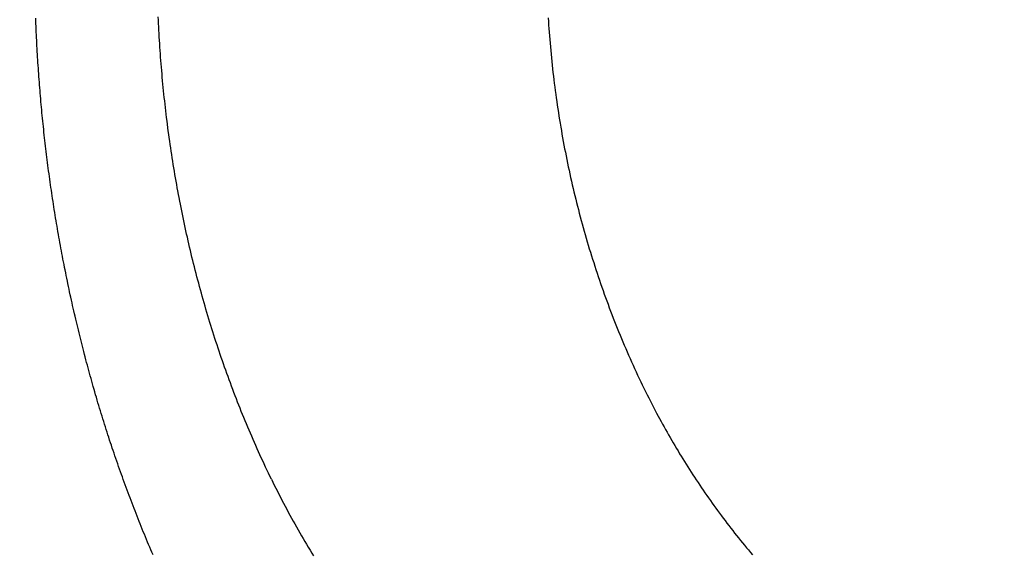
# Model space of a CAD drawing. Header units: millimetres. Extents: x -604189 to 881711, y -381903 to -7297.
# Tile 836 of 1056: x -558758 to -558698, y -165493 to -165461. Entities that reach past the tile are written whole.
import ezdxf

# ---------------------------------------------------------------- set-up
doc = ezdxf.new("R2010")
doc.units = ezdxf.units.MM
doc.header["$LTSCALE"] = 100
doc.linetypes.add('0.5_0.5', pattern=[1, 0.5, -0.5])
doc.linetypes.add('ACAD_ISO04W100', pattern=[30.5, 24, -3, 0.5, -3])
doc.layers.get('Defpoints').update_dxf_attribs({"color": 30})
doc.layers.add('OPIS', color=7, linetype='Continuous')
doc.layers.add('strop osie', color=80, linetype='ACAD_ISO04W100', lineweight=5)
doc.styles.get("Standard").update_dxf_attribs({"font": 'romans.shx', "width": 0.5})
doc.dimstyles.new('1 50', dxfattribs={"dimtxt": 150, "dimasz": 80, "dimexe": 1, "dimexo": 1, "dimgap": 20, "dimtad": 1, "dimdec": 0, "dimlfac": 0.1, "dimtxsty": 'Standard', "dimblk": 'ARCHTICK', "dimcen": 200, "dimclrd": 2, "dimadec": 1, "dimazin": 0, "dimtfac": 1, "dimtdec": 0, "dimtmove": 0, "dimatfit": 3, "dimldrblk": 'ARCHTICK', "dimfxl": 120, "dimfxlon": 1, "dimtfill": 1, "dimarcsym": 0})

# ---------------------------------------------------------------- blocks, each defined once
blk = doc.blocks.new('_ArchTick')
at = {"layer": 'strop osie', "color": 0, "const_width": 0.15}
blk.add_lwpolyline([(-0.5, -0.5), (0.5, 0.5)], dxfattribs=at)
blk = doc.blocks.new('*D3294')
at = {"layer": 'Defpoints', "color": 0, "linetype": 'ByBlock', "lineweight": 5, "transparency": 16777216}
for p in [(-595783.126, -159420.303), (-593748.924, -159420.303), (-552118.935, -179940.303)]:
    blk.add_point(p, dxfattribs=at)
at = {"layer": 'OPIS', "color": 0, "linetype": 'Continuous', "lineweight": -2, "transparency": 16777216}
for p, q in [((-595723.126, -159420.303), (-595784.126, -159420.303)), ((-595723.126, -179940.303), (-595784.126, -179940.303))]:
    blk.add_line(p, q, dxfattribs=at)
at = {"layer": 'OPIS', "color": 2, "lineweight": -2, "transparency": 16777216}
blk.add_line((-595783.126, -179940.303), (-595783.126, -159420.303), dxfattribs=at)
at = {"layer": 'OPIS', "color": 2, "linetype": 'ByBlock', "lineweight": -2, "transparency": 16777216, "xscale": 80, "yscale": 80, "zscale": 80}
for p, rotation in [((-595783.126, -159420.303), 90), ((-595783.126, -179940.303), 270)]:
    blk.add_blockref('_ArchTick', p, dxfattribs=dict(at, rotation=rotation))
at = {"layer": 'OPIS', "color": 0, "linetype": 'ByBlock', "lineweight": 13, "transparency": 16777216, "insert": (-595878.126, -169680.303), "char_height": 150, "attachment_point": 5, "rotation": 90, "bg_fill": 3, "box_fill_scale": 1.1, "bg_fill_color": 256, "bg_fill_true_color": 13158600, "bg_fill_transparency": 0}
blk.add_mtext('2052', dxfattribs=at)

msp = doc.modelspace()

# ---------------------------------------------------------------- hatches: boundary and pattern name
at = {"layer": 'OPIS', "linetype": 'ByBlock', "lineweight": 15}
h = msp.add_hatch(dxfattribs=at)
h.set_pattern_fill('ANSI37', color=0, scale=80, angle=45)
h.set_pattern_definition([(90, (-306927.96, 32475.8), (-254, 0), []), (180, (-306927.96, 32475.8), (-3e-14, -254), [])])
h.paths.add_polyline_path([(-559745.616, -168470.303), (-559845.616, -168470.303), (-559845.616, -168410.303), (-559745.616, -168410.303), (-559745.616, -168350.303), (-560845.616, -168350.303), (-560845.616, -168410.303), (-560745.616, -168410.303), (-560745.616, -168470.303, 0.267949), (-560295.616, -169249.726), (-560295.616, -169481.184, -0.414214), (-559952.679, -169824.121, -1), (-560638.553, -169824.121, -0.414214), (-560295.616, -169481.184), (-560295.616, -169249.726, -0.267949), (-560745.616, -168470.303), (-560845.616, -168470.303), (-560845.616, -168350.303), (-561118.924, -168350.303), (-561118.924, -172095.291), (-559553.922, -172095.29), (-559553.924, -168350.303), (-559745.616, -168350.303)])
h.paths.add_polyline_path([(-560989.238, -171970.288), (-560989.238, -171369.43), (-560514.238, -171369.43, -0.414232), (-560506.238, -171377.43), (-560506.238, -171961.436, -0.403374), (-560513.94, -171969.43), (-560989.238, -171969.43), (-560998.924, -171970.288)], flags=16)
h.paths.add_polyline_path([(-560569.238, -171447.43), (-560569.238, -171891.43, -0.414209), (-560619.237, -171941.43), (-560824.236, -171941.432, -0.414225), (-560874.238, -171891.432), (-560874.238, -171447.432, -0.414209), (-560824.238, -171397.432), (-560619.238, -171397.43, -0.414216)], flags=0)
h.paths.add_polyline_path([(-560754.738, -171692.272), (-560768.264, -171689.534), (-560778.52, -171674.091), (-560777.58, -171669.433), (-560791.338, -171669.433), (-560788.513, -171683.421), (-560780.618, -171695.311), (-560768.728, -171703.206), (-560754.738, -171706.031)], flags=0)
h.paths.add_polyline_path([(-560926.538, -171669.432), (-560944.038, -171669.432), (-560944.038, -171669.432), (-560938.912, -171681.806), (-560926.538, -171686.932)], flags=0)
h.paths.add_polyline_path([(-559553.926, -164304.92), (-559553.926, -164080.303), (-560998.924, -164080.303), (-560998.924, -164130.303), (-561051.758, -164130.303), (-561051.758, -164230.303), (-561112.409, -164230.303), (-561118.259, -165128.236), (-561111.758, -165130.303), (-561051.758, -165130.303), (-561051.758, -165230.303), (-560998.924, -165230.303), (-560998.924, -165930.303), (-560968.924, -165930.303), (-559691.758, -165930.303), (-559691.758, -166884.924, -0.259771), (-560368.468, -166480.303), (-560576.781, -166480.303, -0.694758), (-561118.924, -166682.141), (-561118.924, -167150.303), (-559553.924, -167150.303), (-559553.925, -165742.585, -0.501722), (-560517.887, -165023.753, -0.501722)])
h.paths.add_polyline_path([(-561051.758, -166930.303), (-561051.758, -167030.303), (-561111.758, -167030.303), (-561111.758, -166930.303)], flags=16)
h.paths.add_polyline_path([(-559553.926, -164304.92, 0.501722), (-560517.887, -165023.753, 0.501722), (-559553.925, -165742.585)], flags=17)
h.paths.add_polyline_path([(-559017.887, -165023.753, 0.331805), (-559553.926, -164304.92), (-559553.925, -165742.585, 0.331804)], flags=17)
h.paths.add_polyline_path([(-558393.92, -165930.303), (-559553.925, -165930.303), (-559553.924, -167030.303), (-558393.92, -167030.303)])
edge = h.paths.add_edge_path(flags=16)
edge.add_ellipse((-558869.257, -166529.058), major_axis=(0, 174.945), ratio=0.835608, start_angle=0, end_angle=180, ccw=False)
edge.add_line((-558869.023, -166354.089), (-558868.837, -166354.113))
edge.add_line((-558868.837, -166354.113), (-558551.758, -166354.113))
edge.add_ellipse((-558534.042, -166361.126), major_axis=(0, 22.068), ratio=0.905257, start_angle=0, end_angle=83.73181, ccw=False)
edge.add_line((-558534.042, -166339.058), (-558415.442, -166339.058))
edge.add_line((-558415.442, -166339.058), (-558415.442, -166719.058))
edge.add_line((-558415.442, -166719.058), (-558534.042, -166719.058))
edge.add_ellipse((-558534.042, -166696.99), major_axis=(0, 22.068), ratio=0.905257, start_angle=108.52912, end_angle=180, ccw=False)
edge.add_line((-558552.984, -166704.003), (-558869.257, -166704.003))
edge = h.paths.add_edge_path(flags=16)
edge.add_ellipse((-558655.149, -165473.071), major_axis=(119.577, 0), ratio=0.9754616, start_angle=134.53493, end_angle=225.46507, ccw=False)
edge.add_ellipse((-558571.362, -165553.094), major_axis=(-236.828, 0), ratio=0.9754616, start_angle=293.07706, end_angle=315.06459, ccw=False)
edge.add_ellipse((-558581.121, -165519.064), major_axis=(-200.962, 0), ratio=0.9754616, start_angle=268.86913, end_angle=294.41602, ccw=False)
edge.add_line((-558577.155, -165323.071), (-558434.725, -165323.071))
edge.add_line((-558434.725, -165323.071), (-558434.725, -165623.07))
edge.add_line((-558434.725, -165623.07), (-558577.155, -165623.07))
edge.add_ellipse((-558581.121, -165427.077), major_axis=(200.962, 0), ratio=0.9754616, start_angle=245.58398, end_angle=271.13087, ccw=False)
edge.add_ellipse((-558571.362, -165393.047), major_axis=(-236.828, 0), ratio=0.9754616, start_angle=404.93541, end_angle=426.92294, ccw=False)
h.paths.add_polyline_path([(-559691.758, -166075.303), (-560476.988, -166075.303, 0.131652), (-560368.468, -166480.303), (-559691.758, -166480.303)], flags=17)
h.paths.add_polyline_path([(-560476.988, -166075.303), (-559691.758, -166075.303), (-559691.758, -165930.303), (-560991.758, -165930.303), (-561051.758, -165930.303), (-561051.758, -166030.303), (-561118.924, -166030.303), (-561118.924, -166278.466, -0.694758), (-560576.781, -166480.303), (-560368.468, -166480.303, -0.131652)], flags=17)
h.paths.add_polyline_path([(-571773.92, -161590.543), (-574108.188, -161590.543), (-574098.917, -166615.286), (-571773.92, -166615.284)])
h.paths.add_polyline_path([(-559933.216, -164919.201), (-558639.203, -164919.201), (-558639.203, -164793.34), (-559933.216, -164793.34)], flags=25)
h.paths.add_polyline_path([(-560038.72, -166687.588), (-559732.99, -166687.588), (-559732.99, -166284.59), (-560038.72, -166284.59)], flags=25)
h.paths.add_polyline_path([(-559928.871, -165007.1), (-559413.75, -165007.1), (-559413.75, -164907.76), (-559928.871, -164907.76)], flags=9)
h.paths.add_polyline_path([(-559933.216, -164919.201), (-558639.203, -164919.201), (-558639.203, -164793.34), (-559933.216, -164793.34)], flags=25)
h.paths.add_polyline_path([(-560330.859, -165014.578), (-559994.182, -165014.578), (-559994.182, -164899.195), (-560330.859, -164899.195)], flags=24)
h.paths.add_polyline_path([(-560290.204, -164902.837), (-560108.354, -164902.837), (-560108.354, -164804.807), (-560290.204, -164804.807)], flags=24)
h.paths.add_polyline_path([(-560498.866, -166997.342), (-559983.744, -166997.342), (-559983.744, -166898.002), (-560498.866, -166898.002)], flags=24)
h.paths.add_polyline_path([(-560498.79, -166887.342), (-559655.724, -166887.342), (-559655.724, -166788.002), (-560498.79, -166788.002)], flags=24)
h.paths.add_polyline_path([(-560900.853, -167004.82), (-560564.177, -167004.82), (-560564.177, -166889.437), (-560900.853, -166889.437)], flags=24)
h.paths.add_polyline_path([(-560860.199, -166893.079), (-560678.349, -166893.079), (-560678.349, -166795.049), (-560860.199, -166795.049)], flags=24)
h.paths.add_polyline_path([(-560525.168, -170610.564), (-560010.047, -170610.564), (-560010.047, -170511.224), (-560525.168, -170511.224)], flags=24)
h.paths.add_polyline_path([(-560529.513, -170522.665), (-559444.307, -170522.665), (-559444.307, -170396.804), (-560529.513, -170396.804)], flags=9)
h.paths.add_polyline_path([(-560927.156, -170618.042), (-560590.479, -170618.042), (-560590.479, -170502.659), (-560927.156, -170502.659)], flags=24)
h.paths.add_polyline_path([(-560886.501, -170506.301), (-560704.651, -170506.301), (-560704.651, -170408.271), (-560886.501, -170408.271)], flags=24)
h.paths.add_polyline_path([(-560065.3, -168940.358), (-560065.3, -168600.658), (-560513.076, -168600.658), (-560513.076, -168940.358)], flags=24)
h.paths.add_polyline_path([(-559111.526, -164087.386), (-558760.99, -164087.386), (-558760.815, -164093.192), (-558760.644, -164098.997), (-558760.476, -164104.803), (-558760.311, -164110.608), (-558760.15, -164116.414), (-558759.991, -164122.22), (-558759.835, -164128.025), (-558759.683, -164133.831), (-558759.534, -164139.637), (-558759.387, -164145.443), (-558759.244, -164151.25), (-558759.104, -164157.056), (-558758.967, -164162.862), (-558758.833, -164168.669), (-558758.702, -164174.475), (-558758.575, -164180.282), (-558758.45, -164186.088), (-558758.328, -164191.895), (-558758.21, -164197.701), (-558758.094, -164203.508), (-558757.982, -164209.315), (-558757.872, -164215.122), (-558757.766, -164220.929), (-558757.663, -164226.736), (-558757.563, -164232.543), (-558757.465, -164238.35), (-558757.371, -164244.157), (-558757.28, -164249.965), (-558757.192, -164255.772), (-558757.107, -164261.579), (-558757.025, -164267.387), (-558756.946, -164273.194), (-558756.87, -164279.001), (-558756.797, -164284.809), (-558756.728, -164290.616), (-558756.661, -164296.424), (-558756.598, -164302.232), (-558756.538, -164308.039), (-558756.482, -164313.847), (-558756.428, -164319.654), (-558756.378, -164325.462), (-558756.332, -164331.27), (-558756.288, -164337.078), (-558756.248, -164342.885), (-558756.212, -164348.693), (-558756.178, -164354.501), (-558756.147, -164360.309), (-558756.118, -164366.117), (-558756.091, -164371.925), (-558756.066, -164377.733), (-558756.042, -164383.541), (-558756.02, -164389.348), (-558756.004, -164395.156), (-558755.999, -164400.964), (-558756.007, -164406.772), (-558756.031, -164412.58), (-558756.073, -164418.388), (-558756.132, -164424.195), (-558756.21, -164430.003), (-558756.308, -164435.81), (-558756.425, -164441.617), (-558756.562, -164447.423), (-558756.72, -164453.229), (-558756.898, -164459.034), (-558757.098, -164464.838), (-558757.32, -164470.642), (-558757.565, -164476.445), (-558757.837, -164482.247), (-558758.138, -164488.047), (-558758.47, -164493.845), (-558758.837, -164499.642), (-558759.241, -164505.435), (-558759.684, -164511.226), (-558760.175, -164517.014), (-558760.725, -164522.795), (-558761.35, -164528.569), (-558762.06, -164534.333), (-558762.874, -164540.084), (-558763.809, -164545.816), (-558764.883, -164551.524), (-558766.116, -164557.201), (-558767.538, -164562.832), (-558769.177, -164568.402), (-558771.062, -164573.894), (-558773.233, -164579.28), (-558775.735, -164584.521), (-558778.61, -164589.566), (-558781.897, -164594.354), (-558785.628, -164598.798), (-558789.808, -164602.827), (-558794.374, -164606.413), (-558799.255, -164609.556), (-558804.382, -164612.284), (-558809.694, -164614.629), (-558815.143, -164616.63), (-558820.694, -164618.326), (-558826.325, -164619.753), (-558832.011, -164620.95), (-558837.732, -164621.95), (-558843.479, -164622.786), (-558849.244, -164623.49), (-558855.021, -164624.092), (-558860.805, -164624.612), (-558866.595, -164625.056), (-558872.391, -164625.431), (-558878.19, -164625.744), (-558883.993, -164625.999), (-558889.798, -164626.204), (-558895.604, -164626.363), (-558901.411, -164626.484), (-558907.218, -164626.57), (-558913.026, -164626.629), (-558918.834, -164626.664), (-558924.642, -164626.683), (-558930.45, -164626.69), (-558936.258, -164626.691), (-558941.521, -164626.69), (-558946.785, -164626.685), (-558952.048, -164626.672), (-558957.312, -164626.645), (-558962.575, -164626.602), (-558967.838, -164626.537), (-558973.1, -164626.447), (-558978.362, -164626.327), (-558983.623, -164626.174), (-558988.883, -164625.983), (-558994.142, -164625.75), (-558999.398, -164625.47), (-559004.651, -164625.141), (-559009.9, -164624.756), (-559015.145, -164624.311), (-559020.383, -164623.802), (-559025.614, -164623.22), (-559030.834, -164622.543), (-559036.037, -164621.747), (-559041.216, -164620.812), (-559046.364, -164619.713), (-559051.466, -164618.424), (-559056.508, -164616.915), (-559061.47, -164615.16), (-559066.326, -164613.131), (-559071.043, -164610.799), (-559075.583, -164608.137), (-559079.894, -164605.121), (-559083.925, -164601.738), (-559087.622, -164597.995), (-559090.945, -164593.918), (-559093.905, -164589.566), (-559096.527, -164585.003), (-559098.839, -164580.275), (-559100.873, -164575.422), (-559102.662, -164570.472), (-559104.238, -164565.45), (-559105.625, -164560.373), (-559106.843, -164555.253), (-559107.915, -164550.1), (-559108.86, -164544.923), (-559109.695, -164539.726), (-559110.431, -164534.514), (-559111.082, -164529.291), (-559111.66, -164524.059), (-559112.176, -164518.821), (-559112.639, -164513.578), (-559113.058, -164508.331), (-559113.442, -164503.082), (-559113.794, -164497.83), (-559114.116, -164492.577), (-559114.412, -164487.322), (-559114.682, -164482.065), (-559114.93, -164476.808), (-559115.157, -164471.549), (-559115.363, -164466.29), (-559115.551, -164461.03), (-559115.72, -164455.769), (-559115.872, -164450.508), (-559116.007, -164445.246), (-559116.125, -164439.984), (-559116.227, -164434.721), (-559116.313, -164429.459), (-559116.383, -164424.196), (-559116.438, -164418.933), (-559116.477, -164413.669), (-559116.503, -164408.406), (-559116.515, -164403.142), (-559116.515, -164397.879), (-559116.505, -164392.616), (-559116.488, -164387.352), (-559116.467, -164382.089), (-559116.445, -164376.825), (-559116.422, -164371.562), (-559116.398, -164366.299), (-559116.372, -164361.035), (-559116.344, -164355.772), (-559116.314, -164350.508), (-559116.282, -164345.245), (-559116.247, -164339.982), (-559116.21, -164334.718), (-559116.169, -164329.455), (-559116.126, -164324.192), (-559116.08, -164318.929), (-559116.032, -164313.665), (-559115.98, -164308.402), (-559115.926, -164303.139), (-559115.87, -164297.876), (-559115.811, -164292.613), (-559115.749, -164287.35), (-559115.684, -164282.087), (-559115.617, -164276.824), (-559115.547, -164271.561), (-559115.475, -164266.298), (-559115.4, -164261.035), (-559115.323, -164255.772), (-559115.244, -164250.509), (-559115.161, -164245.246), (-559115.077, -164239.984), (-559114.99, -164234.721), (-559114.9, -164229.458), (-559114.808, -164224.196), (-559114.713, -164218.933), (-559114.616, -164213.67), (-559114.517, -164208.408), (-559114.415, -164203.145), (-559114.31, -164197.883), (-559114.203, -164192.621), (-559114.093, -164187.358), (-559113.981, -164182.096), (-559113.866, -164176.834), (-559113.749, -164171.572), (-559113.629, -164166.31), (-559113.506, -164161.048), (-559113.382, -164155.786), (-559113.254, -164150.524), (-559113.124, -164145.262), (-559112.991, -164140), (-559112.856, -164134.739), (-559112.719, -164129.477), (-559112.578, -164124.215), (-559112.436, -164118.954), (-559112.29, -164113.692), (-559112.142, -164108.431), (-559111.992, -164103.17), (-559111.839, -164097.908), (-559111.684, -164092.647)])
edge = h.paths.add_edge_path()
edge.add_line((-558393.92, -164080.303), (-559553.926, -164080.303))
edge.add_line((-559553.926, -164080.303), (-559553.926, -164304.92))
edge.add_arc((-559767.887, -165023.753), 750, 0, 73.424314, ccw=False)
edge.add_arc((-559767.887, -165023.753), 750, -73.424255, 0, ccw=False)
edge.add_line((-559553.925, -165742.585), (-559553.925, -165830.303))
edge.add_line((-559553.925, -165830.303), (-558393.92, -165830.303))
edge.add_line((-558393.92, -165830.303), (-558393.92, -164080.303))

# ---------------------------------------------------------------- next in the draw order: dimensions: what is measured, and where the dimension line sits
at = {"layer": 'OPIS', "color": 0, "linetype": 'ByBlock', "lineweight": 13}
dim = msp.add_linear_dim(base=(-595783.126, -159420.303), p1=(-552118.935, -179940.303), p2=(-593748.924, -159420.303), angle=90, dimstyle='1 50', override={"dimtmove": 1, "dimfxl": 60, "dimarcsym": 1}, dxfattribs=at)
dim.commit()
dim.dimension.update_dxf_attribs({"geometry": '*D3294', "text_midpoint": (-595878.126, -169680.303)})

# ---------------------------------------------------------------- next in the draw order: hatches: boundary and pattern name
at = {"layer": 'OPIS', "linetype": '0.5_0.5', "lineweight": 13}
h = msp.add_hatch(dxfattribs=at)
h.set_pattern_fill('ANSI37', color=0, scale=130)
h.set_pattern_definition([(45, (-597218.54, 256668.8), (-291.85832, 291.85832), []), (135, (-597218.54, 256668.8), (-291.85832, -291.85832), [])])
edge = h.paths.add_edge_path(flags=16)
edge.add_line((-570958.916, -168985.281), (-571058.916, -168985.281))
edge.add_line((-571058.916, -168985.281), (-572598.916, -168985.281))
edge.add_line((-572598.916, -168985.281), (-572598.915, -170470.3))
edge.add_line((-572598.915, -170470.3), (-570825.763, -170470.3))
edge.add_arc((-570508.916, -170339.099), 342.937, 180, 202.49364, ccw=False)
edge.add_arc((-570508.916, -170339.099), 342.937, 90, 180, ccw=False)
edge.add_line((-570508.916, -169996.163), (-570508.916, -169764.704))
edge.add_arc((-570058.916, -168985.281), 900, 180, 240, ccw=False)
edge = h.paths.add_edge_path(flags=17)
edge.add_line((-569358.915, -170085.281), (-569358.916, -168985.281))
edge.add_line((-569358.916, -168985.281), (-569358.917, -168985.281))
edge.add_line((-569358.917, -168985.281), (-569958.916, -168985.281))
edge.add_line((-569958.916, -168985.281), (-570058.916, -168985.281))
edge.add_line((-570058.916, -168985.281), (-570058.916, -168925.281))
edge.add_line((-570058.916, -168925.281), (-569958.916, -168925.281))
edge.add_line((-569958.916, -168925.281), (-569958.916, -168865.281))
edge.add_line((-569958.916, -168865.281), (-569358.916, -168865.281))
edge.add_line((-569358.916, -168865.281), (-569358.917, -166865.281))
edge.add_line((-569358.917, -166865.281), (-574098.917, -166865.286))
edge.add_line((-574098.917, -166865.286), (-574098.914, -171970.3))
edge.add_line((-574098.914, -171970.3), (-572608.913, -171970.3))
edge.add_line((-572608.913, -171970.3), (-571504.913, -170590.3))
edge.add_line((-571504.913, -170590.3), (-572718.915, -170590.3))
edge.add_line((-572718.915, -170590.3), (-572718.916, -168865.281))
edge.add_line((-572718.916, -168865.281), (-571058.916, -168865.281))
edge.add_line((-571058.916, -168865.281), (-571058.916, -168925.281))
edge.add_line((-571058.916, -168925.281), (-570958.916, -168925.281))
edge.add_line((-570958.916, -168925.281), (-570958.916, -168985.281))
edge.add_arc((-570058.916, -168985.281), 900, 180, 240)
edge.add_line((-570508.916, -169764.704), (-570508.916, -169996.163))
edge.add_arc((-570508.916, -170339.099), 342.937, 0, 90, ccw=False)
edge.add_arc((-570508.916, -170339.099), 342.937, 208.97989, 360, ccw=False)
edge.add_line((-570808.913, -170505.253), (-570808.913, -171171.086))
edge.add_arc((-570808.913, -171220.3), 49.214, 0, 90, ccw=False)
edge.add_arc((-570808.913, -171220.3), 49.214, 270, 360, ccw=False)
edge.add_line((-570808.913, -171269.514), (-570808.913, -171970.3))
edge.add_line((-570808.913, -171970.3), (-569358.914, -171970.3))
edge.add_line((-569358.914, -171970.3), (-569358.915, -170085.281))
h.paths.add_polyline_path([(-561118.924, -159870.303), (-590334.655, -159870.303), (-590334.655, -161470.303), (-562318.924, -161470.303), (-562318.924, -172095.292), (-561118.924, -172095.291), (-561118.924, -168350.303), (-552073.919, -168350.303), (-552073.92, -167150.303), (-561118.924, -167150.303)])
h.paths.add_polyline_path([(-572856.927, -169813.68), (-569451.07, -169813.68), (-569451.07, -169408.68), (-572856.927, -169408.68)], flags=16)

# ---------------------------------------------------------------- next in the draw order: linework, layer by layer
at = {"color": 0}
for points in [[(-558749.979, -165493.485, 0), (-558750.047, -165493.325, 0), (-558750.114, -165493.165, 0), (-558750.182, -165493.015, 0), (-558750.248, -165492.855, 0), (-558750.315, -165492.695, 0), (-558750.381, -165492.535, 0), (-558750.447, -165492.375, 0), (-558750.512, -165492.215, 0), (-558750.577, -165492.065, 0), (-558750.642, -165491.905, 0), (-558750.706, -165491.745, 0), (-558750.771, -165491.585, 0), (-558750.834, -165491.425, 0), (-558750.898, -165491.265, 0), (-558750.961, -165491.105, 0), (-558751.024, -165490.945, 0), (-558751.086, -165490.785, 0), (-558751.148, -165490.625, 0), (-558751.21, -165490.465, 0), (-558751.272, -165490.305, 0), (-558751.333, -165490.145, 0), (-558751.393, -165489.985, 0), (-558751.454, -165489.825, 0), (-558751.514, -165489.665, 0), (-558751.574, -165489.505, 0), (-558751.633, -165489.345, 0), (-558751.693, -165489.175, 0), (-558751.751, -165489.015, 0), (-558751.81, -165488.855, 0), (-558751.868, -165488.695, 0), (-558751.926, -165488.535, 0), (-558751.984, -165488.375, 0), (-558752.041, -165488.205, 0), (-558752.098, -165488.045, 0), (-558752.154, -165487.885, 0), (-558752.21, -165487.725, 0), (-558752.266, -165487.565, 0), (-558752.322, -165487.395, 0), (-558752.377, -165487.235, 0), (-558752.432, -165487.075, 0), (-558752.487, -165486.915, 0), (-558752.541, -165486.745, 0), (-558752.595, -165486.585, 0), (-558752.649, -165486.425, 0), (-558752.702, -165486.255, 0), (-558752.755, -165486.095, 0), (-558752.808, -165485.935, 0), (-558752.86, -165485.765, 0), (-558752.912, -165485.605, 0), (-558752.964, -165485.445, 0), (-558753.015, -165485.275, 0), (-558753.066, -165485.115, 0), (-558753.117, -165484.945, 0), (-558753.167, -165484.785, 0), (-558753.217, -165484.625, 0), (-558753.267, -165484.455, 0), (-558753.317, -165484.295, 0), (-558753.366, -165484.125, 0), (-558753.415, -165483.965, 0), (-558753.463, -165483.795, 0), (-558753.511, -165483.635, 0), (-558753.559, -165483.465, 0), (-558753.607, -165483.305, 0), (-558753.654, -165483.135, 0), (-558753.701, -165482.975, 0), (-558753.748, -165482.805, 0), (-558753.794, -165482.645, 0), (-558753.84, -165482.475, 0), (-558753.885, -165482.315, 0), (-558753.931, -165482.145, 0), (-558753.976, -165481.985, 0), (-558754.021, -165481.815, 0), (-558754.065, -165481.645, 0), (-558754.109, -165481.485, 0), (-558754.153, -165481.315, 0), (-558754.196, -165481.155, 0), (-558754.239, -165480.985, 0), (-558754.282, -165480.815, 0), (-558754.325, -165480.655, 0), (-558754.367, -165480.485, 0), (-558754.409, -165480.325, 0), (-558754.45, -165480.155, 0), (-558754.491, -165479.985, 0), (-558754.532, -165479.825, 0), (-558754.573, -165479.655, 0), (-558754.613, -165479.485, 0), (-558754.653, -165479.325, 0), (-558754.693, -165479.155, 0), (-558754.732, -165478.985, 0), (-558754.771, -165478.815, 0), (-558754.81, -165478.655, 0), (-558754.848, -165478.485, 0), (-558754.887, -165478.315, 0), (-558754.924, -165478.155, 0), (-558754.962, -165477.985, 0), (-558754.999, -165477.815, 0), (-558755.036, -165477.645, 0), (-558755.073, -165477.485, 0), (-558755.109, -165477.315, 0), (-558755.145, -165477.145, 0), (-558755.18, -165476.975, 0), (-558755.216, -165476.805, 0), (-558755.251, -165476.645, 0), (-558755.285, -165476.475, 0), (-558755.32, -165476.305, 0), (-558755.354, -165476.135, 0), (-558755.388, -165475.965, 0), (-558755.421, -165475.805, 0), (-558755.454, -165475.635, 0), (-558755.487, -165475.465, 0), (-558755.52, -165475.295, 0), (-558755.552, -165475.125, 0), (-558755.584, -165474.955, 0), (-558755.616, -165474.785, 0), (-558755.647, -165474.625, 0), (-558755.678, -165474.455, 0), (-558755.709, -165474.285, 0), (-558755.739, -165474.115, 0), (-558755.769, -165473.945, 0), (-558755.799, -165473.775, 0), (-558755.829, -165473.605, 0), (-558755.858, -165473.435, 0), (-558755.887, -165473.265, 0), (-558755.915, -165473.105, 0), (-558755.944, -165472.935, 0), (-558755.972, -165472.765, 0), (-558755.999, -165472.595, 0), (-558756.027, -165472.425, 0), (-558756.054, -165472.255, 0), (-558756.081, -165472.085, 0), (-558756.107, -165471.915, 0), (-558756.133, -165471.745, 0), (-558756.159, -165471.575, 0), (-558756.185, -165471.405, 0), (-558756.21, -165471.235, 0), (-558756.235, -165471.065, 0), (-558756.259, -165470.895, 0), (-558756.284, -165470.725, 0), (-558756.308, -165470.555, 0), (-558756.332, -165470.385, 0), (-558756.355, -165470.215, 0), (-558756.378, -165470.045, 0), (-558756.401, -165469.875, 0), (-558756.423, -165469.705, 0), (-558756.446, -165469.535, 0), (-558756.468, -165469.365, 0), (-558756.489, -165469.195, 0), (-558756.511, -165469.025, 0), (-558756.532, -165468.855, 0), (-558756.552, -165468.685, 0), (-558756.573, -165468.515, 0), (-558756.593, -165468.345, 0), (-558756.613, -165468.175, 0), (-558756.632, -165468.005, 0), (-558756.652, -165467.835, 0), (-558756.67, -165467.665, 0), (-558756.689, -165467.495, 0), (-558756.707, -165467.325, 0), (-558756.725, -165467.145, 0), (-558756.743, -165466.975, 0), (-558756.761, -165466.805, 0), (-558756.778, -165466.635, 0), (-558756.795, -165466.465, 0), (-558756.811, -165466.295, 0), (-558756.827, -165466.125, 0), (-558756.843, -165465.955, 0), (-558756.859, -165465.785, 0), (-558756.874, -165465.615, 0), (-558756.889, -165465.445, 0), (-558756.904, -165465.265, 0), (-558756.919, -165465.095, 0), (-558756.933, -165464.925, 0), (-558756.947, -165464.755, 0), (-558756.96, -165464.585, 0), (-558756.973, -165464.415, 0), (-558756.986, -165464.245, 0), (-558756.999, -165464.075, 0), (-558757.011, -165463.905, 0), (-558757.024, -165463.725, 0), (-558757.035, -165463.555, 0), (-558757.047, -165463.385, 0), (-558757.058, -165463.215, 0), (-558757.069, -165463.045, 0), (-558757.079, -165462.875, 0), (-558757.09, -165462.705, 0), (-558757.1, -165462.535, 0), (-558757.109, -165462.355, 0), (-558757.119, -165462.185, 0), (-558757.128, -165462.015, 0), (-558757.137, -165461.845, 0), (-558757.145, -165461.675, 0), (-558757.153, -165461.505, 0), (-558757.161, -165461.335, 0), (-558757.169, -165461.155, 0), (-558757.176, -165460.985, 0), (-558757.183, -165460.815, 0), (-558757.19, -165460.645, 0), (-558757.196, -165460.475, 0)], [(-558742.7, -165488.825, 0), (-558742.791, -165488.645, 0), (-558742.88, -165488.455, 0), (-558742.969, -165488.265, 0), (-558743.058, -165488.085, 0), (-558743.146, -165487.895, 0), (-558743.233, -165487.705, 0), (-558743.32, -165487.515, 0), (-558743.406, -165487.325, 0), (-558743.492, -165487.145, 0), (-558743.577, -165486.955, 0), (-558743.661, -165486.765, 0), (-558743.745, -165486.575, 0), (-558743.828, -165486.385, 0), (-558743.91, -165486.195, 0), (-558743.992, -165486.005, 0), (-558744.074, -165485.815, 0), (-558744.154, -165485.625, 0), (-558744.234, -165485.425, 0), (-558744.314, -165485.235, 0), (-558744.393, -165485.045, 0), (-558744.471, -165484.855, 0), (-558744.549, -165484.665, 0), (-558744.626, -165484.465, 0), (-558744.702, -165484.275, 0), (-558744.778, -165484.085, 0), (-558744.854, -165483.885, 0), (-558744.928, -165483.695, 0), (-558745.003, -165483.505, 0), (-558745.076, -165483.305, 0), (-558745.149, -165483.115, 0), (-558745.221, -165482.915, 0), (-558745.293, -165482.725, 0), (-558745.364, -165482.525, 0), (-558745.435, -165482.335, 0), (-558745.505, -165482.135, 0), (-558745.574, -165481.945, 0), (-558745.643, -165481.745, 0), (-558745.711, -165481.555, 0), (-558745.778, -165481.355, 0), (-558745.845, -165481.155, 0), (-558745.912, -165480.965, 0), (-558745.978, -165480.765, 0), (-558746.043, -165480.565, 0), (-558746.107, -165480.365, 0), (-558746.171, -165480.175, 0), (-558746.235, -165479.975, 0), (-558746.298, -165479.775, 0), (-558746.36, -165479.575, 0), (-558746.422, -165479.375, 0), (-558746.483, -165479.185, 0), (-558746.543, -165478.985, 0), (-558746.603, -165478.785, 0), (-558746.663, -165478.585, 0), (-558746.721, -165478.385, 0), (-558746.779, -165478.185, 0), (-558746.837, -165477.985, 0), (-558746.894, -165477.785, 0), (-558746.95, -165477.585, 0), (-558747.006, -165477.385, 0), (-558747.062, -165477.185, 0), (-558747.116, -165476.985, 0), (-558747.17, -165476.785, 0), (-558747.224, -165476.585, 0), (-558747.277, -165476.385, 0), (-558747.329, -165476.185, 0), (-558747.381, -165475.975, 0), (-558747.432, -165475.775, 0), (-558747.483, -165475.575, 0), (-558747.533, -165475.375, 0), (-558747.582, -165475.175, 0), (-558747.631, -165474.975, 0), (-558747.679, -165474.765, 0), (-558747.727, -165474.565, 0), (-558747.774, -165474.365, 0), (-558747.821, -165474.165, 0), (-558747.867, -165473.955, 0), (-558747.912, -165473.755, 0), (-558747.957, -165473.555, 0), (-558748.001, -165473.345, 0), (-558748.045, -165473.145, 0), (-558748.088, -165472.945, 0), (-558748.13, -165472.745, 0), (-558748.172, -165472.535, 0), (-558748.214, -165472.335, 0), (-558748.255, -165472.125, 0), (-558748.295, -165471.925, 0), (-558748.335, -165471.725, 0), (-558748.374, -165471.515, 0), (-558748.412, -165471.315, 0), (-558748.45, -165471.105, 0), (-558748.488, -165470.905, 0), (-558748.524, -165470.705, 0), (-558748.561, -165470.495, 0), (-558748.596, -165470.295, 0), (-558748.632, -165470.085, 0), (-558748.666, -165469.885, 0), (-558748.7, -165469.675, 0), (-558748.734, -165469.475, 0), (-558748.767, -165469.265, 0), (-558748.799, -165469.065, 0), (-558748.831, -165468.855, 0), (-558748.862, -165468.655, 0), (-558748.893, -165468.445, 0), (-558748.923, -165468.245, 0), (-558748.952, -165468.035, 0), (-558748.981, -165467.825, 0), (-558749.01, -165467.625, 0), (-558749.038, -165467.415, 0), (-558749.065, -165467.215, 0), (-558749.092, -165467.005, 0), (-558749.118, -165466.805, 0), (-558749.144, -165466.595, 0), (-558749.169, -165466.385, 0), (-558749.193, -165466.185, 0), (-558749.217, -165465.975, 0), (-558749.241, -165465.775, 0), (-558749.263, -165465.565, 0), (-558749.286, -165465.355, 0), (-558749.308, -165465.155, 0), (-558749.329, -165464.945, 0), (-558749.35, -165464.735, 0), (-558749.37, -165464.535, 0), (-558749.389, -165464.325, 0), (-558749.408, -165464.115, 0), (-558749.427, -165463.915, 0), (-558749.445, -165463.705, 0), (-558749.462, -165463.495, 0), (-558749.479, -165463.295, 0), (-558749.495, -165463.085, 0), (-558749.511, -165462.875, 0), (-558749.526, -165462.675, 0), (-558749.541, -165462.465, 0), (-558749.555, -165462.255, 0), (-558749.569, -165462.045, 0), (-558749.582, -165461.845, 0), (-558749.594, -165461.635, 0), (-558749.606, -165461.425, 0), (-558749.618, -165461.225, 0), (-558749.629, -165461.015, 0), (-558749.639, -165460.805, 0), (-558749.649, -165460.605, 0), (-558749.658, -165460.395, 0)], [(-558725.667, -165460.455, 0), (-558725.653, -165460.675, 0), (-558725.638, -165460.905, 0), (-558725.623, -165461.125, 0), (-558725.607, -165461.345, 0), (-558725.59, -165461.575, 0), (-558725.572, -165461.795, 0), (-558725.553, -165462.025, 0), (-558725.534, -165462.245, 0), (-558725.513, -165462.475, 0), (-558725.492, -165462.695, 0), (-558725.47, -165462.915, 0), (-558725.448, -165463.145, 0), (-558725.424, -165463.365, 0), (-558725.399, -165463.595, 0), (-558725.374, -165463.815, 0), (-558725.348, -165464.045, 0), (-558725.321, -165464.265, 0), (-558725.293, -165464.485, 0), (-558725.265, -165464.715, 0), (-558725.235, -165464.935, 0), (-558725.205, -165465.165, 0), (-558725.174, -165465.385, 0), (-558725.142, -165465.605, 0), (-558725.11, -165465.835, 0), (-558725.076, -165466.055, 0), (-558725.042, -165466.275, 0), (-558725.007, -165466.505, 0), (-558724.971, -165466.725, 0), (-558724.934, -165466.945, 0), (-558724.897, -165467.175, 0), (-558724.858, -165467.395, 0), (-558724.819, -165467.615, 0), (-558724.779, -165467.835, 0), (-558724.738, -165468.065, 0), (-558724.696, -165468.285, 0), (-558724.654, -165468.505, 0), (-558724.611, -165468.725, 0), (-558724.567, -165468.955, 0), (-558724.522, -165469.175, 0), (-558724.476, -165469.395, 0), (-558724.429, -165469.615, 0), (-558724.382, -165469.835, 0), (-558724.334, -165470.055, 0), (-558724.285, -165470.275, 0), (-558724.235, -165470.505, 0), (-558724.185, -165470.725, 0), (-558724.133, -165470.945, 0), (-558724.081, -165471.165, 0), (-558724.028, -165471.385, 0), (-558723.974, -165471.605, 0), (-558723.919, -165471.825, 0), (-558723.864, -165472.045, 0), (-558723.808, -165472.255, 0), (-558723.751, -165472.475, 0), (-558723.693, -165472.695, 0), (-558723.634, -165472.915, 0), (-558723.575, -165473.135, 0), (-558723.514, -165473.355, 0), (-558723.453, -165473.575, 0), (-558723.391, -165473.785, 0), (-558723.329, -165474.005, 0), (-558723.265, -165474.225, 0), (-558723.201, -165474.435, 0), (-558723.136, -165474.655, 0), (-558723.07, -165474.875, 0), (-558723.003, -165475.085, 0), (-558722.936, -165475.305, 0), (-558722.867, -165475.515, 0), (-558722.798, -165475.735, 0), (-558722.728, -165475.945, 0), (-558722.658, -165476.165, 0), (-558722.586, -165476.375, 0), (-558722.514, -165476.595, 0), (-558722.441, -165476.805, 0), (-558722.367, -165477.015, 0), (-558722.292, -165477.225, 0), (-558722.216, -165477.445, 0), (-558722.14, -165477.655, 0), (-558722.063, -165477.865, 0), (-558721.985, -165478.075, 0), (-558721.906, -165478.285, 0), (-558721.827, -165478.495, 0), (-558721.747, -165478.705, 0), (-558721.665, -165478.925, 0), (-558721.584, -165479.125, 0), (-558721.501, -165479.335, 0), (-558721.417, -165479.545, 0), (-558721.333, -165479.755, 0), (-558721.248, -165479.965, 0), (-558721.162, -165480.175, 0), (-558721.076, -165480.375, 0), (-558720.988, -165480.585, 0), (-558720.9, -165480.795, 0), (-558720.811, -165480.995, 0), (-558720.721, -165481.205, 0), (-558720.63, -165481.415, 0), (-558720.539, -165481.615, 0), (-558720.447, -165481.815, 0), (-558720.354, -165482.025, 0), (-558720.26, -165482.225, 0), (-558720.166, -165482.425, 0), (-558720.07, -165482.635, 0), (-558719.974, -165482.835, 0), (-558719.877, -165483.035, 0), (-558719.779, -165483.235, 0), (-558719.681, -165483.435, 0), (-558719.582, -165483.635, 0), (-558719.482, -165483.835, 0), (-558719.381, -165484.035, 0), (-558719.279, -165484.235, 0), (-558719.177, -165484.435, 0)], [(-558719.177, -165484.435, 0), (-558719.088, -165484.605, 0), (-558718.998, -165484.775, 0), (-558718.908, -165484.945, 0), (-558718.817, -165485.105, 0), (-558718.725, -165485.275, 0), (-558718.633, -165485.445, 0), (-558718.541, -165485.615, 0), (-558718.447, -165485.775, 0), (-558718.353, -165485.945, 0), (-558718.259, -165486.105, 0), (-558718.163, -165486.275, 0), (-558718.068, -165486.445, 0), (-558717.971, -165486.605, 0), (-558717.874, -165486.765, 0), (-558717.777, -165486.935, 0), (-558717.678, -165487.095, 0), (-558717.579, -165487.265, 0), (-558717.48, -165487.425, 0), (-558717.38, -165487.585, 0), (-558717.279, -165487.745, 0), (-558717.177, -165487.915, 0), (-558717.075, -165488.075, 0), (-558716.972, -165488.235, 0), (-558716.869, -165488.395, 0), (-558716.765, -165488.555, 0), (-558716.661, -165488.715, 0), (-558716.555, -165488.875, 0), (-558716.449, -165489.035, 0), (-558716.343, -165489.195, 0), (-558716.236, -165489.355, 0), (-558716.128, -165489.505, 0), (-558716.019, -165489.665, 0), (-558715.91, -165489.825, 0), (-558715.8, -165489.985, 0), (-558715.69, -165490.135, 0), (-558715.579, -165490.295, 0), (-558715.467, -165490.455, 0), (-558715.355, -165490.605, 0), (-558715.242, -165490.765, 0), (-558715.128, -165490.915, 0), (-558715.014, -165491.075, 0), (-558714.899, -165491.225, 0), (-558714.783, -165491.375, 0), (-558714.667, -165491.535, 0), (-558714.55, -165491.685, 0), (-558714.432, -165491.835, 0), (-558714.314, -165491.985, 0), (-558714.195, -165492.145, 0), (-558714.075, -165492.295, 0), (-558713.955, -165492.445, 0), (-558713.834, -165492.595, 0), (-558713.712, -165492.745, 0), (-558713.59, -165492.895, 0), (-558713.468, -165493.045, 0), (-558713.344, -165493.185, 0), (-558713.22, -165493.335, 0), (-558713.096, -165493.485, 0)], [(-558742.7, -165488.825, 0), (-558742.609, -165489.015, 0), (-558742.517, -165489.205, 0), (-558742.424, -165489.385, 0), (-558742.331, -165489.575, 0), (-558742.237, -165489.755, 0), (-558742.143, -165489.945, 0), (-558742.047, -165490.125, 0), (-558741.951, -165490.305, 0), (-558741.854, -165490.495, 0), (-558741.757, -165490.675, 0), (-558741.659, -165490.855, 0), (-558741.56, -165491.035, 0), (-558741.46, -165491.225, 0), (-558741.36, -165491.405, 0), (-558741.259, -165491.585, 0), (-558741.157, -165491.765, 0), (-558741.055, -165491.945, 0), (-558740.952, -165492.125, 0), (-558740.848, -165492.305, 0), (-558740.743, -165492.485, 0), (-558740.638, -165492.665, 0), (-558740.532, -165492.835, 0), (-558740.426, -165493.015, 0), (-558740.318, -165493.195, 0), (-558740.21, -165493.375, 0), (-558740.102, -165493.545, 0)]]:
    msp.add_polyline3d(points, dxfattribs=at)

doc.saveas('drawing.dxf')
